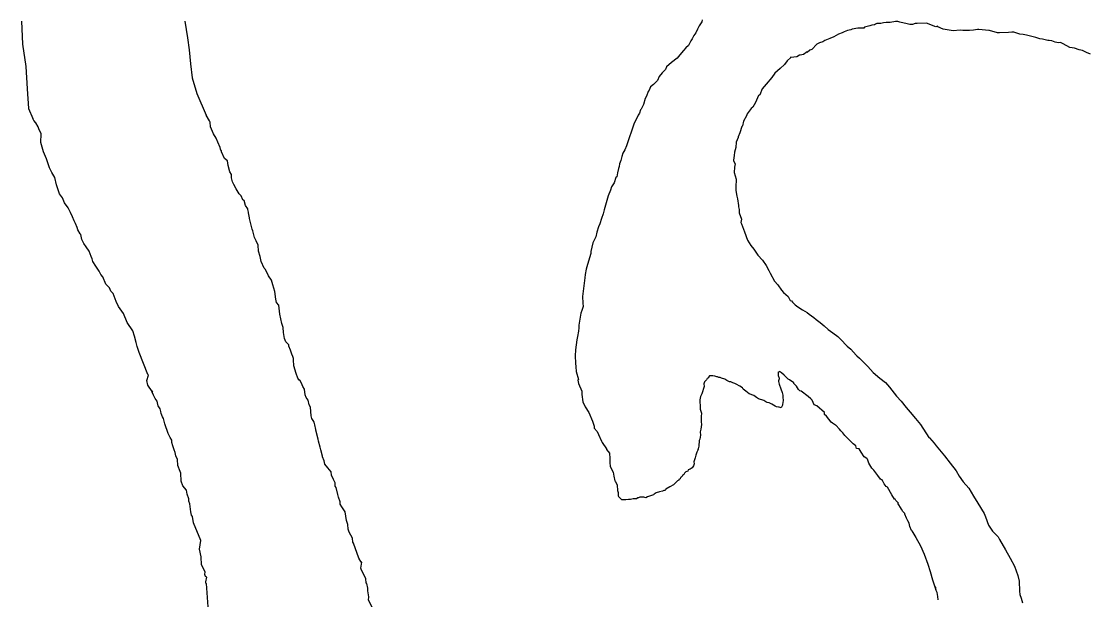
# Model space of a CAD drawing. Extents: x -939622 to -934222, y 1383701 to 1385301.
# Drawn here: x -935908.959 to -935904.105, y 1383964.963 to 1383967.596 of the extents above; entities that cross this region are included whole.
import ezdxf

# ---------------------------------------------------------------- set-up
doc = ezdxf.new("R2010")
doc.units = 0
doc.layers.add('Level 9', color=7, linetype='Continuous')

msp = doc.modelspace()

# ---------------------------------------------------------------- linework, layer by layer
at = {"layer": 'Level 9'}
for points in [[(-935908.9585, 1383967.5971), (-935908.9525, 1383967.4927), (-935908.9383, 1383967.391), (-935908.9312, 1383967.2892), (-935908.9265, 1383967.1993), (-935908.9055, 1383967.153)], [(-935908.2147, 1383967.5972), (-935908.2023, 1383967.5211), (-935908.1953, 1383967.4667), (-935908.1882, 1383967.4028), (-935908.1811, 1383967.3389), (-935908.1598, 1383967.2679), (-935908.1174, 1383967.1694)], [(-935905.859, 1383967.6032), (-935905.8615, 1383967.594), (-935905.8725, 1383967.5753), (-935905.8807, 1383967.5598), (-935905.8888, 1383967.5443), (-935905.8972, 1383967.5318), (-935905.9054, 1383967.5163), (-935905.9109, 1383967.5069), (-935905.9217, 1383967.4852), (-935905.9332, 1383967.4756), (-935905.9445, 1383967.4629), (-935905.9615, 1383967.4439), (-935905.9727, 1383967.4282), (-935905.9987, 1383967.4087), (-935906.0217, 1383967.3893), (-935906.0271, 1383967.377), (-935906.0412, 1383967.3612), (-935906.0554, 1383967.3453), (-935906.0634, 1383967.3268), (-935906.0804, 1383967.3078), (-935906.0949, 1383967.2979), (-935906.1001, 1383967.2826), (-935906.1058, 1383967.2763), (-935906.1136, 1383967.2547), (-935906.1191, 1383967.2454), (-935906.1267, 1383967.2178), (-935906.1375, 1383967.1962), (-935906.1403, 1383967.193), (-935906.1455, 1383967.1776), (-935906.151, 1383967.1683), (-935906.1699, 1383967.1281), (-935906.1829, 1383967.0912), (-935906.1908, 1383967.0697), (-935906.2037, 1383967.0298), (-935906.2117, 1383967.0113), (-935906.2199, 1383966.9957), (-935906.2251, 1383966.9804), (-935906.2301, 1383966.962), (-935906.2353, 1383966.9467), (-935906.2376, 1383966.9345), (-935906.2401, 1383966.9253), (-935906.2451, 1383966.907), (-935906.2472, 1383966.8888), (-935906.253, 1383966.8854)], [(-935904.0922, 1383967.4464), (-935904.1105, 1383967.4548), (-935904.1288, 1383967.4632), (-935904.1439, 1383967.4657), (-935904.1652, 1383967.4741), (-935904.1863, 1383967.4764), (-935904.2169, 1383967.4934), (-935904.2291, 1383967.499), (-935904.2381, 1383967.4987), (-935904.2532, 1383967.5012), (-935904.2684, 1383967.5068), (-935904.2805, 1383967.5094), (-935904.2865, 1383967.5092), (-935904.3107, 1383967.5144), (-935904.3228, 1383967.517), (-935904.341, 1383967.5224), (-935904.3834, 1383967.533), (-935904.3985, 1383967.5356), (-935904.4136, 1383967.5381), (-935904.4409, 1383967.5462), (-935904.4499, 1383967.5459), (-935904.4649, 1383967.5454), (-935904.5069, 1383967.544), (-935904.5159, 1383967.5437), (-935904.5523, 1383967.5545), (-935904.5553, 1383967.5544), (-935904.6005, 1383967.5589), (-935904.6065, 1383967.5587), (-935904.6244, 1383967.5551), (-935904.6424, 1383967.5545), (-935904.6484, 1383967.5543), (-935904.6574, 1383967.554), (-935904.6725, 1383967.5535), (-935904.6846, 1383967.5561), (-935904.7175, 1383967.552), (-935904.7447, 1383967.5572), (-935904.7628, 1383967.5596), (-935904.7872, 1383967.5708), (-935904.7873, 1383967.5738), (-935904.7962, 1383967.5705), (-935904.8388, 1383967.5871), (-935904.8808, 1383967.5858), (-935904.8898, 1383967.5855), (-935904.9017, 1383967.582), (-935904.9137, 1383967.5816), (-935904.9258, 1383967.5843), (-935904.9591, 1383967.5922), (-935904.9682, 1383967.5949), (-935904.9802, 1383967.5945), (-935905.0041, 1383967.5907), (-935905.0071, 1383967.5906), (-935905.0221, 1383967.5901), (-935905.0341, 1383967.5897), (-935905.046, 1383967.5863), (-935905.055, 1383967.586), (-935905.064, 1383967.5857), (-935905.0699, 1383967.5825), (-935905.0758, 1383967.5793), (-935905.0878, 1383967.5789), (-935905.0967, 1383967.5756), (-935905.1086, 1383967.5721), (-935905.1205, 1383967.5687), (-935905.1234, 1383967.5656)], [(-935905.1234, 1383967.5656), (-935905.1444, 1383967.5649), (-935905.1504, 1383967.5647), (-935905.1773, 1383967.5608), (-935905.1832, 1383967.5576), (-935905.1981, 1383967.5541), (-935905.213, 1383967.5476), (-935905.2219, 1383967.5443), (-935905.2397, 1383967.5377), (-935905.2603, 1383967.5249), (-935905.2781, 1383967.5183), (-935905.3018, 1383967.5085), (-935905.3106, 1383967.5022), (-935905.3255, 1383967.4987), (-935905.3373, 1383967.4923), (-935905.3605, 1383967.4674), (-935905.3694, 1383967.4641), (-935905.3811, 1383967.4547), (-935905.3812, 1383967.4577), (-935905.3988, 1383967.445), (-935905.4137, 1383967.4415), (-935905.4167, 1383967.4414), (-935905.4285, 1383967.435), (-935905.4554, 1383967.4311), (-935905.4555, 1383967.4341), (-935905.4554, 1383967.4311), (-935905.473, 1383967.4155), (-935905.4845, 1383967.4), (-935905.5049, 1383967.3813), (-935905.5282, 1383967.3594), (-935905.5426, 1383967.3409), (-935905.5686, 1383967.3099), (-935905.5859, 1383967.2882), (-935905.597, 1383967.2608), (-935905.603, 1383967.2576), (-935905.617, 1383967.227), (-935905.6283, 1383967.2055), (-935905.6371, 1383967.1992), (-935905.6543, 1383967.1745), (-935905.657, 1383967.1654), (-935905.6712, 1383967.1408), (-935905.6765, 1383967.1196), (-935905.6794, 1383967.1165), (-935905.6875, 1383967.0891), (-935905.696, 1383967.0708), (-935905.6959, 1383967.0677), (-935905.7042, 1383967.0464), (-935905.7064, 1383967.0222), (-935905.7117, 1383967.001), (-935905.7142, 1383966.9858), (-935905.7165, 1383966.9647), (-935905.7164, 1383966.9617), (-935905.7099, 1383966.9468), (-935905.7124, 1383966.9317), (-935905.7146, 1383966.9075), (-935905.7046, 1383966.8777), (-935905.7065, 1383966.8415), (-935905.706, 1383966.8265), (-935905.7021, 1383966.7995), (-935905.6987, 1383966.7876), (-935905.6947, 1383966.7576), (-935905.6945, 1383966.7516), (-935905.6911, 1383966.7397), (-935905.6906, 1383966.7246), (-935905.6806, 1383966.6948), (-935905.6831, 1383966.6797), (-935905.6799, 1383966.6738), (-935905.6667, 1383966.6381), (-935905.6535, 1383966.5994), (-935905.6377, 1383966.5758), (-935905.6251, 1383966.5582), (-935905.6062, 1383966.5317), (-935905.5844, 1383966.5083), (-935905.5686, 1383966.4848), (-935905.5558, 1383966.4611), (-935905.5494, 1383966.4493), (-935905.5302, 1383966.4138), (-935905.5146, 1383966.3962), (-935905.4988, 1383966.3726), (-935905.4894, 1383966.3609), (-935905.4678, 1383966.3436), (-935905.4583, 1383966.3258), (-935905.4522, 1383966.323), (-935905.449, 1383966.3171), (-935905.4366, 1383966.3054), (-935905.4243, 1383966.2968), (-935905.4028, 1383966.2825), (-935905.3814, 1383966.2711), (-935905.3721, 1383966.2624), (-935905.3506, 1383966.2481), (-935905.3413, 1383966.2394), (-935905.3228, 1383966.2249), (-935905.3043, 1383966.2105), (-935905.2857, 1383966.193), (-935905.2642, 1383966.1787), (-935905.2426, 1383966.1613), (-935905.2302, 1383966.1497), (-935905.1991, 1383966.1176), (-935905.1836, 1383966.1031), (-935905.1587, 1383966.0768), (-935905.1556, 1383966.0739)], [(-935908.3829, 1383965.9886), (-935908.4214, 1383966.0889), (-935908.4318, 1383966.1155), (-935908.4358, 1383966.1334), (-935908.4434, 1383966.1631), (-935908.4506, 1383966.1868), (-935908.4767, 1383966.2246), (-935908.494, 1383966.2658), (-935908.5167, 1383966.2977), (-935908.527, 1383966.3213), (-935908.5409, 1383966.3567), (-935908.5505, 1383966.3682), (-935908.5573, 1383966.3829), (-935908.5733, 1383966.4001), (-935908.587, 1383966.4325), (-935908.5967, 1383966.4441), (-935908.6, 1383966.4499), (-935908.6035, 1383966.4588), (-935908.6197, 1383966.482), (-935908.6328, 1383966.5024), (-935908.6365, 1383966.5142), (-935908.6401, 1383966.5261), (-935908.6504, 1383966.5497), (-935908.6635, 1383966.57), (-935908.6733, 1383966.5846), (-935908.6833, 1383966.6021), (-935908.6876, 1383966.626), (-935908.6907, 1383966.6288), (-935908.7007, 1383966.6464), (-935908.7043, 1383966.6582), (-935908.7113, 1383966.6759), (-935908.7179, 1383966.6876), (-935908.7249, 1383966.7053), (-935908.735, 1383966.7259), (-935908.7451, 1383966.7464), (-935908.7614, 1383966.7697), (-935908.7717, 1383966.7932), (-935908.7846, 1383966.8106), (-935908.7989, 1383966.852), (-935908.8066, 1383966.8847), (-935908.8199, 1383966.9081), (-935908.83, 1383966.9287), (-935908.8373, 1383966.9524), (-935908.8443, 1383966.9701), (-935908.858, 1383967.0025), (-935908.8693, 1383967.0441), (-935908.8684, 1383967.0833), (-935908.8786, 1383967.1069), (-935908.8821, 1383967.1157), (-935908.8921, 1383967.1333), (-935908.9017, 1383967.1448), (-935908.9055, 1383967.153)], [(-935908.0332, 1383966.9722), (-935908.0468, 1383967.0015), (-935908.0471, 1383967.0076), (-935908.0501, 1383967.0074), (-935908.0539, 1383967.0223), (-935908.0642, 1383967.0458), (-935908.0712, 1383967.0635), (-935908.0843, 1383967.0839), (-935908.098, 1383967.1163), (-935908.0992, 1383967.1373), (-935908.1025, 1383967.1432), (-935908.1174, 1383967.1694)], [(-935907.4216, 1383965.1519), (-935907.4463, 1383965.2198), (-935907.4496, 1383965.2257), (-935907.4506, 1383965.2437), (-935907.467, 1383965.2699), (-935907.4708, 1383965.2848), (-935907.472, 1383965.3058), (-935907.4789, 1383965.3235), (-935907.484, 1383965.3625), (-935907.4938, 1383965.377), (-935907.5003, 1383965.3857), (-935907.5069, 1383965.3974), (-935907.5074, 1383965.4064), (-935907.5076, 1383965.4094), (-935907.5147, 1383965.4301), (-935907.5183, 1383965.442), (-935907.5261, 1383965.4747), (-935907.5294, 1383965.4805), (-935907.5302, 1383965.4956), (-935907.537, 1383965.5103), (-935907.5471, 1383965.5308), (-935907.5479, 1383965.5458), (-935907.5639, 1383965.5631), (-935907.5768, 1383965.5804), (-935907.5806, 1383965.5953), (-935907.5876, 1383965.613), (-935907.5878, 1383965.616), (-935907.5954, 1383965.6457), (-935907.599, 1383965.6576), (-935907.6065, 1383965.6843), (-935907.6069, 1383965.6933), (-935907.6182, 1383965.7349), (-935907.6184, 1383965.7379), (-935907.6225, 1383965.7588), (-935907.6261, 1383965.7706), (-935907.6296, 1383965.7795), (-935907.6361, 1383965.7882), (-935907.6397, 1383965.8), (-935907.6418, 1383965.8391), (-935907.6485, 1383965.8508), (-935907.6526, 1383965.8717), (-935907.6622, 1383965.8832), (-935907.6659, 1383965.8951), (-935907.6703, 1383965.922), (-935907.6769, 1383965.9336), (-935907.6837, 1383965.9483), (-935907.6905, 1383965.963), (-935907.6935, 1383965.9629), (-935907.7, 1383965.9716), (-935907.7071, 1383965.9923), (-935907.7181, 1383966.0279), (-935907.7195, 1383966.0549), (-935907.7198, 1383966.0609), (-935907.7233, 1383966.0698), (-935907.727, 1383966.0816), (-935907.7339, 1383966.0993), (-935907.7409, 1383966.117), (-935907.7412, 1383966.123), (-935907.754, 1383966.1374), (-935907.7608, 1383966.1521), (-935907.7652, 1383966.179), (-935907.7665, 1383966.203), (-935907.7735, 1383966.2207), (-935907.7817, 1383966.2625), (-935907.787, 1383966.3044), (-935907.7966, 1383966.3159), (-935907.8004, 1383966.3308), (-935907.8054, 1383966.3667), (-935907.813, 1383966.3964), (-935907.8201, 1383966.4171), (-935907.8332, 1383966.4375), (-935907.8468, 1383966.4669), (-935907.8531, 1383966.4726), (-935907.8667, 1383966.502), (-935907.871, 1383966.5259), (-935907.8783, 1383966.5496), (-935907.8798, 1383966.5766), (-935907.8899, 1383966.5972), (-935907.8967, 1383966.6119), (-935907.9043, 1383966.6416), (-935907.9078, 1383966.6505), (-935907.9193, 1383966.6981), (-935907.9195, 1383966.7011), (-935907.9238, 1383966.7249), (-935907.9239, 1383966.7279), (-935907.9276, 1383966.7398), (-935907.9277, 1383966.7428), (-935907.9375, 1383966.7573), (-935907.9448, 1383966.7811), (-935907.951, 1383966.7837), (-935907.9579, 1383966.8014), (-935907.9674, 1383966.81), (-935907.9807, 1383966.8334), (-935907.9908, 1383966.8539), (-935907.9974, 1383966.8656), (-935908.0014, 1383966.8835), (-935908.0022, 1383966.8985), (-935908.0088, 1383966.9102), (-935908.0164, 1383966.9399), (-935908.0206, 1383966.9608), (-935908.0332, 1383966.9722)], [(-935906.253, 1383966.8854), (-935906.2607, 1383966.8609), (-935906.2717, 1383966.8422), (-935906.2769, 1383966.8269), (-935906.2876, 1383966.8022), (-935906.3051, 1383966.7379), (-935906.3102, 1383966.7196), (-935906.318, 1383966.698), (-935906.3257, 1383966.6735), (-935906.3311, 1383966.6611), (-935906.3388, 1383966.6366), (-935906.3436, 1383966.6152), (-935906.3571, 1383966.5874), (-935906.367, 1383966.5477), (-935906.3665, 1383966.5386), (-935906.3819, 1383966.4896), (-935906.3868, 1383966.4682), (-935906.3915, 1383966.4438), (-935906.3937, 1383966.4287), (-935906.3977, 1383966.3923), (-935906.4041, 1383966.3437), (-935906.4025, 1383966.3136), (-935906.4017, 1383966.2986), (-935906.4067, 1383966.2803), (-935906.4121, 1383966.2679), (-935906.4211, 1383966.2132), (-935906.4205, 1383966.2011), (-935906.4227, 1383966.1859), (-935906.4274, 1383966.1616), (-935906.4296, 1383966.1464), (-935906.4361, 1383966.1008), (-935906.4377, 1383966.0736), (-935906.4359, 1383966.0405), (-935906.4349, 1383966.0225), (-935906.4338, 1383966.0015), (-935906.4229, 1383965.9659), (-935906.4257, 1383965.9627), (-935906.4219, 1383965.9479), (-935906.408, 1383965.9125), (-935906.4072, 1383965.8974), (-935906.4024, 1383965.8645), (-935906.3921, 1383965.841), (-935906.3757, 1383965.8148), (-935906.3586, 1383965.7765), (-935906.3513, 1383965.7528), (-935906.3509, 1383965.7438), (-935906.3381, 1383965.7294), (-935906.3313, 1383965.7147), (-935906.3177, 1383965.6853), (-935906.3143, 1383965.6795), (-935906.2948, 1383965.6504), (-935906.2946, 1383965.6474), (-935906.2816, 1383965.63), (-935906.2804, 1383965.606), (-935906.28, 1383965.6), (-935906.2794, 1383965.5879), (-935906.2784, 1383965.5699), (-935906.265, 1383965.5435), (-935906.261, 1383965.5256), (-935906.2569, 1383965.5048), (-935906.2537, 1383965.5019), (-935906.2468, 1383965.4842), (-935906.2455, 1383965.4602), (-935906.242, 1383965.4513), (-935906.2412, 1383965.4363), (-935906.241, 1383965.4333)], [(-935905.1556, 1383966.0739), (-935905.1432, 1383966.0622), (-935905.137, 1383966.0564), (-935905.1059, 1383966.0243), (-935905.081, 1383965.9981), (-935905.0501, 1383965.972), (-935905.0254, 1383965.9517), (-935905.0068, 1383965.9313), (-935904.9754, 1383965.8902), (-935904.9536, 1383965.8668), (-935904.9316, 1383965.8374), (-935904.9129, 1383965.817), (-935904.8879, 1383965.7877), (-935904.866, 1383965.7613), (-935904.828, 1383965.7023), (-935904.8249, 1383965.6994), (-935904.8031, 1383965.6761), (-935904.7937, 1383965.6643), (-935904.7561, 1383965.6174), (-935904.7311, 1383965.5851), (-935904.7029, 1383965.5499), (-935904.6901, 1383965.5262), (-935904.6712, 1383965.4998), (-935904.6462, 1383965.4705), (-935904.624, 1383965.4351), (-935904.6049, 1383965.4026), (-935904.5763, 1383965.3554), (-935904.5698, 1383965.3405), (-935904.5566, 1383965.3018), (-935904.5377, 1383965.2753), (-935904.5128, 1383965.2491), (-935904.5066, 1383965.2369)], [(-935908.138, 1383965.1218), (-935908.14, 1383965.1579), (-935908.1479, 1383965.1936), (-935908.141, 1383965.2332), (-935908.1753, 1383965.3127), (-935908.1799, 1383965.3426), (-935908.1833, 1383965.3484), (-935908.1871, 1383965.3633), (-935908.192, 1383965.3992), (-935908.1956, 1383965.411), (-935908.1963, 1383965.4231), (-935908.2034, 1383965.4438), (-935908.2074, 1383965.4616), (-935908.2235, 1383965.4818), (-935908.2306, 1383965.5026), (-935908.2325, 1383965.5386), (-935908.236, 1383965.5475), (-935908.2465, 1383965.574), (-935908.2479, 1383965.6011), (-935908.2549, 1383965.6188), (-935908.2587, 1383965.6336), (-935908.2623, 1383965.6455), (-935908.2693, 1383965.6632), (-935908.2731, 1383965.6781), (-935908.2737, 1383965.6901), (-935908.2804, 1383965.7018), (-935908.2903, 1383965.7193), (-935908.3047, 1383965.7638), (-935908.312, 1383965.7875), (-935908.3155, 1383965.7963), (-935908.3223, 1383965.811), (-935908.3228, 1383965.82), (-935908.3264, 1383965.8319), (-935908.3329, 1383965.8406), (-935908.3362, 1383965.8464), (-935908.3365, 1383965.8524), (-935908.3403, 1383965.8673), (-935908.35, 1383965.8788), (-935908.3501, 1383965.8818), (-935908.3568, 1383965.8935), (-935908.3636, 1383965.9082), (-935908.3607, 1383965.9114), (-935908.3637, 1383965.9112), (-935908.3833, 1383965.9403), (-935908.3874, 1383965.9612), (-935908.3798, 1383965.9857), (-935908.3829, 1383965.9886)], [(-935905.7041, 1383965.9442), (-935905.7102, 1383965.947), (-935905.7193, 1383965.9497), (-935905.7224, 1383965.9526), (-935905.7285, 1383965.9554), (-935905.7345, 1383965.9552), (-935905.7467, 1383965.9608), (-935905.7559, 1383965.9666), (-935905.7711, 1383965.9721), (-935905.7772, 1383965.9749), (-935905.7832, 1383965.9747), (-935905.7893, 1383965.9775), (-935905.7923, 1383965.9774), (-935905.8014, 1383965.9801), (-935905.8105, 1383965.9828), (-935905.8165, 1383965.9826), (-935905.8195, 1383965.9825), (-935905.8225, 1383965.9824), (-935905.8255, 1383965.9823), (-935905.8313, 1383965.9761), (-935905.8312, 1383965.9731), (-935905.8371, 1383965.9699), (-935905.8399, 1383965.9638), (-935905.8486, 1383965.9544), (-935905.8513, 1383965.9453), (-935905.8509, 1383965.9333), (-935905.8618, 1383965.8998), (-935905.8674, 1383965.8876), (-935905.8699, 1383965.8724), (-935905.8695, 1383965.8604), (-935905.8691, 1383965.8484), (-935905.8689, 1383965.8423), (-935905.8686, 1383965.8303), (-935905.862, 1383965.8125), (-935905.8645, 1383965.7973), (-935905.8637, 1383965.7733), (-935905.8633, 1383965.7612), (-935905.8656, 1383965.7401)], [(-935905.5136, 1383965.9987), (-935905.5131, 1383965.9837), (-935905.5097, 1383965.9717), (-935905.5096, 1383965.9687), (-935905.5123, 1383965.9596), (-935905.5122, 1383965.9566), (-935905.5088, 1383965.9447), (-935905.5021, 1383965.9238), (-935905.4955, 1383965.906), (-935905.4922, 1383965.894), (-935905.4919, 1383965.885), (-935905.4914, 1383965.87), (-935905.4938, 1383965.8518), (-935905.4937, 1383965.8488), (-935905.4993, 1383965.8366), (-935905.5084, 1383965.8393), (-935905.5114, 1383965.8392), (-935905.5205, 1383965.8419), (-935905.5266, 1383965.8447), (-935905.5419, 1383965.8532), (-935905.5541, 1383965.8588), (-935905.5632, 1383965.8616), (-935905.5693, 1383965.8644), (-935905.5785, 1383965.8701), (-935905.6028, 1383965.8783), (-935905.612, 1383965.884), (-935905.6243, 1383965.8926), (-935905.6456, 1383965.901), (-935905.661, 1383965.9125), (-935905.6733, 1383965.9211), (-935905.6765, 1383965.927), (-935905.6888, 1383965.9357)], [(-935905.5136, 1383965.9987), (-935905.5077, 1383966.0019)], [(-935905.2534, 1383965.7574), (-935905.2657, 1383965.7661), (-935905.2719, 1383965.7719), (-935905.2938, 1383965.7982), (-935905.3031, 1383965.807), (-935905.3034, 1383965.816), (-935905.3373, 1383965.845), (-935905.3495, 1383965.8506), (-935905.3592, 1383965.8714), (-935905.3654, 1383965.8772), (-935905.3778, 1383965.8888), (-935905.4086, 1383965.9119), (-935905.4147, 1383965.9147), (-935905.4209, 1383965.9205), (-935905.4304, 1383965.9352), (-935905.4428, 1383965.9469), (-935905.4429, 1383965.9499), (-935905.4614, 1383965.9643), (-935905.4675, 1383965.9671), (-935905.483, 1383965.9817), (-935905.4861, 1383965.9846), (-935905.4985, 1383965.9962), (-935905.5077, 1383966.0019)], [(-935905.6888, 1383965.9357), (-935905.7041, 1383965.9442)], [(-935905.8656, 1383965.7401), (-935905.8682, 1383965.7279), (-935905.8677, 1383965.7129), (-935905.8701, 1383965.6947), (-935905.8729, 1383965.6886), (-935905.875, 1383965.6615), (-935905.8776, 1383965.6493), (-935905.8775, 1383965.6463), (-935905.8776, 1383965.6493), (-935905.8775, 1383965.6463), (-935905.8831, 1383965.6341), (-935905.8887, 1383965.6218), (-935905.8914, 1383965.6097), (-935905.8941, 1383965.6006), (-935905.8968, 1383965.5915), (-935905.8965, 1383965.5824), (-935905.8992, 1383965.5733), (-935905.9049, 1383965.5641), (-935905.9137, 1383965.5578), (-935905.9226, 1383965.5545), (-935905.9254, 1383965.5484), (-935905.9343, 1383965.545), (-935905.9401, 1383965.5388), (-935905.9429, 1383965.5327), (-935905.9488, 1383965.5295), (-935905.9487, 1383965.5265), (-935905.9545, 1383965.5203), (-935905.9575, 1383965.5202), (-935905.9603, 1383965.5141), (-935905.9662, 1383965.5109), (-935905.9661, 1383965.5078), (-935905.972, 1383965.5046), (-935905.9865, 1383965.4891), (-935905.9894, 1383965.486), (-935906.0071, 1383965.4764), (-935906.0248, 1383965.4667), (-935906.0276, 1383965.4606), (-935906.0336, 1383965.4604), (-935906.0396, 1383965.4572), (-935906.0545, 1383965.4537), (-935906.0694, 1383965.4502), (-935906.0782, 1383965.4439), (-935906.0811, 1383965.4408), (-935906.1078, 1383965.4309), (-935906.1167, 1383965.4275), (-935906.1258, 1383965.4303), (-935906.1438, 1383965.4297), (-935906.1497, 1383965.4265), (-935906.1527, 1383965.4264), (-935906.1586, 1383965.4231), (-935906.1646, 1383965.4229), (-935906.1736, 1383965.4226), (-935906.1855, 1383965.4192), (-935906.1885, 1383965.4191), (-935906.1945, 1383965.4189), (-935906.2065, 1383965.4185), (-935906.2125, 1383965.4183), (-935906.2215, 1383965.418), (-935906.2245, 1383965.4179), (-935906.241, 1383965.4333)], [(-935904.9058, 1383965.2768), (-935904.9072, 1383965.2781), (-935904.9138, 1383965.2959), (-935904.9173, 1383965.3109), (-935904.9237, 1383965.3227), (-935904.9301, 1383965.3345), (-935904.9367, 1383965.3524), (-935904.9368, 1383965.3554), (-935904.9461, 1383965.3641), (-935904.9525, 1383965.376), (-935904.9684, 1383965.4025), (-935904.9654, 1383965.4026), (-935904.9778, 1383965.4143), (-935904.981, 1383965.4202), (-935904.984, 1383965.4201), (-935904.9967, 1383965.4407), (-935905.0159, 1383965.4762), (-935905.022, 1383965.479), (-935905.0314, 1383965.4908), (-935905.0409, 1383965.5085), (-935905.0439, 1383965.5084), (-935905.0471, 1383965.5113), (-935905.0596, 1383965.529), (-935905.0784, 1383965.5525), (-935905.0877, 1383965.5612), (-935905.1005, 1383965.5848), (-935905.1071, 1383965.6027), (-935905.1102, 1383965.6056), (-935905.1225, 1383965.6142), (-935905.1352, 1383965.6349), (-935905.1447, 1383965.6496), (-935905.1568, 1383965.6522), (-935905.1602, 1383965.6642), (-935905.1725, 1383965.6728), (-935905.188, 1383965.6873), (-935905.2005, 1383965.702), (-935905.2098, 1383965.7107), (-935905.2192, 1383965.7224), (-935905.2285, 1383965.7312), (-935905.2348, 1383965.74), (-935905.2504, 1383965.7575), (-935905.2534, 1383965.7574)], [(-935904.9058, 1383965.2768), (-935904.8876, 1383965.2464), (-935904.8651, 1383965.2085), (-935904.8497, 1383965.1706), (-935904.8331, 1383965.1257), (-935904.8213, 1383965.0914), (-935904.8107, 1383965.0535), (-935904.7962, 1383965.0077)], [(-935904.5066, 1383965.2369), (-935904.4793, 1383965.1908), (-935904.4581, 1383965.1529), (-935904.4379, 1383965.1162), (-935904.4226, 1383965.073)], [(-935908.1169, 1383965.037), (-935908.1185, 1383965.0385), (-935908.1189, 1383965.0445), (-935908.114, 1383965.0659), (-935908.1201, 1383965.0685), (-935908.1236, 1383965.0774), (-935908.1213, 1383965.0896), (-935908.138, 1383965.1218)], [(-935907.3571, 1383964.9189), (-935907.3682, 1383964.9408), (-935907.3783, 1383964.9613), (-935907.3761, 1383964.9765), (-935907.3806, 1383965.0034), (-935907.3812, 1383965.0154), (-935907.3854, 1383965.0363), (-935907.3885, 1383965.0391), (-935907.3897, 1383965.0602), (-935907.4097, 1383965.0983), (-935907.4132, 1383965.1071), (-935907.4087, 1383965.1345), (-935907.4117, 1383965.1343), (-935907.4216, 1383965.1519)], [(-935904.4226, 1383965.073), (-935904.416, 1383965.0475), (-935904.4146, 1383965.0024), (-935904.4141, 1383964.9873), (-935904.4075, 1383964.9695), (-935904.4008, 1383964.9486)], [(-935908.1169, 1383965.037), (-935908.1089, 1383964.931), (-935908.0994, 1383964.834), (-935908.0899, 1383964.711), (-935908.0805, 1383964.5429), (-935908.0876, 1383964.4601), (-935908.0938, 1383964.4099)], [(-935904.7858, 1383964.9629), (-935904.7862, 1383964.978), (-935904.7898, 1383964.9959), (-935904.7962, 1383965.0077), (-935904.7966, 1383965.0198), (-935904.7969, 1383965.0202)]]:
    msp.add_lwpolyline(points, dxfattribs=at)

doc.saveas('drawing.dxf')
